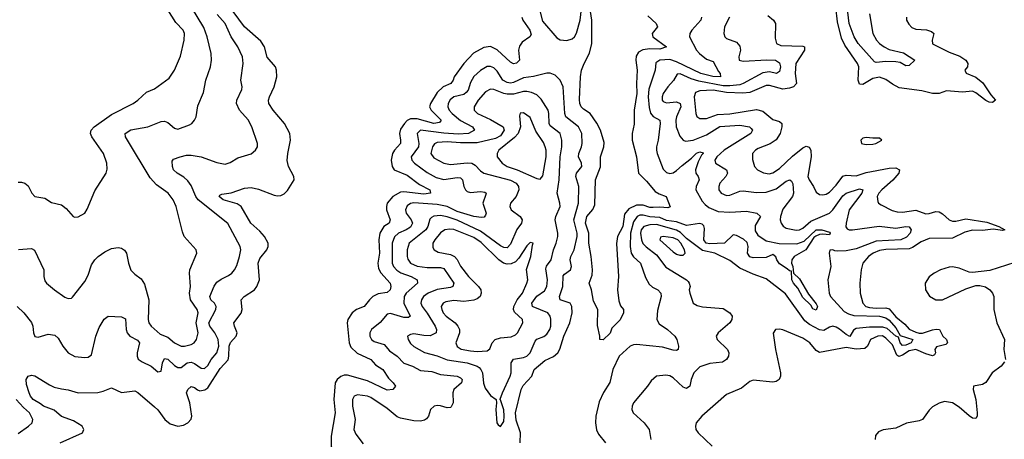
# Model space of a CAD drawing. Header units: inches. Extents: x 1552611 to 1694776, y 811966 to 917215.
# Tile 477 of 549: x 1658038 to 1663962, y 902330 to 904854. Entities that reach past the tile are written whole.
import ezdxf

# ---------------------------------------------------------------- set-up
doc = ezdxf.new("R2010")
doc.units = ezdxf.units.IN
doc.header["$MEASUREMENT"] = 0
doc.layers.add('B6950', color=7, linetype='Continuous')
doc.layers.add('B6960', color=7, linetype='Continuous')

msp = doc.modelspace()

# ---------------------------------------------------------------- linework, layer by layer
at = {"layer": 'B6950', "color": 5}
for points, elevation in [([(1658031.3, 903471.3), (1658110, 903478.5), (1658128.2, 903468.2), (1658183.1, 903350), (1658183.1, 903310), (1658190, 903282.8), (1658199.1, 903270), (1658247.7, 903230), (1658310, 903184.4), (1658330, 903178), (1658350, 903179.1), (1658355.6, 903184.4), (1658430, 903279.3), (1658450, 903317.3), (1658470, 903379.1), (1658489.6, 903410), (1658509.8, 903430.2), (1658550, 903457.6), (1658590, 903477.1), (1658630, 903483.8), (1658650, 903480.5), (1658668.5, 903468.5), (1658680.5, 903450), (1658692.2, 903390), (1658707.8, 903347.8), (1658730, 903323.8), (1658770, 903296.3), (1658790, 903264), (1658816, 903170), (1658810.7, 903050), (1658815.1, 903030), (1658829.4, 903010), (1658882.7, 902962.7), (1658930, 902944.6), (1658970, 902911), (1659010, 902891), (1659030, 902890.2), (1659070, 902899.7), (1659088.7, 902911.3), (1659102.9, 902930), (1659112, 902970), (1659100.9, 903030), (1659112.2, 903090), (1659106.3, 903110), (1659066.2, 903170), (1659059.7, 903210), (1659065.9, 903250), (1659059.5, 903330), (1659062.2, 903350), (1659104.7, 903450), (1659099.6, 903470), (1659028.6, 903550), (1659017.4, 903577.4), (1658980.3, 903730), (1658962.2, 903770), (1658930.9, 903810), (1658860.6, 903860.6), (1658822.5, 903902.5), (1658686.3, 904130), (1658675.6, 904150), (1658672.8, 904170), (1658707.8, 904192.2), (1658810, 904208.7), (1658890, 904240.7), (1658910, 904243.6), (1658930, 904235.8), (1658970, 904202.3), (1658990, 904194.6), (1659059.1, 904220.9), (1659073.6, 904230), (1659089.6, 904250), (1659099.7, 904270), (1659110, 904336), (1659144.4, 904415.6), (1659158, 904490), (1659185.3, 904570), (1659192.8, 904610), (1659189.8, 904650), (1659166.8, 904750), (1659146.3, 904806.3), (1659072.6, 904930)], 760), ([(1658022.3, 903130), (1658062.8, 903090), (1658110, 903032.2), (1658117.2, 903010), (1658120.8, 902970), (1658129.2, 902949.2), (1658150, 902944.9), (1658210, 902963.2), (1658250, 902956.5), (1658270, 902938.4), (1658297.8, 902890), (1658330, 902850.3), (1658370, 902829), (1658430, 902822.6), (1658450, 902825.3), (1658470, 902839.3), (1658497, 902950), (1658516.3, 903003.7), (1658546.3, 903053.7), (1658570, 903070.2), (1658650, 903066.3), (1658675.1, 903055.1), (1658678.6, 902990), (1658685.2, 902970), (1658701.8, 902950), (1658746.4, 902926.4), (1658759.7, 902910), (1658746, 902850), (1658745.6, 902830), (1658751.9, 902811.9), (1658775.6, 902795.6), (1658830.1, 902770.1), (1658870, 902736.9), (1658890, 902740.5), (1658896.6, 902790), (1658910, 902816), (1658930, 902812.1), (1658970, 902773.7), (1658990, 902761.4), (1659010, 902762), (1659045.4, 902790), (1659070, 902793.8), (1659090, 902787.2), (1659130, 902757.7), (1659150, 902755.2), (1659170, 902774.9), (1659190.3, 902809.7), (1659225, 902850), (1659236.7, 902890), (1659232, 902930), (1659211.3, 902970), (1659181.5, 903010), (1659176, 903030), (1659219.1, 903110), (1659221.1, 903130), (1659209.9, 903149.9), (1659188.9, 903170), (1659181.6, 903190), (1659208.6, 903251.4), (1659224.9, 903275.1), (1659250, 903293.5), (1659294.8, 903314.8), (1659315.1, 903330), (1659330.9, 903350), (1659344, 903376), (1659361, 903430), (1659368.2, 903470), (1659365, 903490), (1659290, 903628.2), (1659112.9, 903770), (1659098.7, 903790), (1659070, 903857.2), (1659050, 903884.1), (1659026.6, 903906.6), (1658984.7, 903930), (1658963.5, 903950), (1658957.2, 903970), (1658956.4, 904003.6), (1658964.4, 904015.6), (1659004.5, 904030), (1659041.6, 904038.4), (1659070, 904038.9), (1659130, 904028.3), (1659225.3, 903994.7), (1659274.2, 903985.8), (1659304.4, 903995.6), (1659350, 904023.8), (1659430, 904046.7), (1659457.6, 904070), (1659468, 904090), (1659468.3, 904110), (1659435.1, 904210), (1659411.9, 904251.9), (1659361.1, 904310), (1659343.5, 904350), (1659344.7, 904370), (1659374.3, 904434.3), (1659375.8, 904450), (1659368.9, 904490), (1659382.9, 904590), (1659378.8, 904630), (1659350, 904691.3), (1659311.4, 904751.4), (1659275.3, 904830), (1659225.8, 904885.8)], 740), ([(1658030, 903876.5), (1658050, 903876.9), (1658070.2, 903870.2), (1658090, 903854.4), (1658111.3, 903811.3), (1658130, 903790.4), (1658190, 903780.3), (1658230, 903754), (1658290, 903740.5), (1658318, 903718), (1658361, 903670), (1658370, 903666), (1658390, 903668.4), (1658429.7, 903690.3), (1658444.9, 903715.1), (1658490, 903824), (1658558, 903930), (1658565.4, 903954.6), (1658562.2, 903990), (1658541.7, 904050), (1658473.3, 904150), (1658465, 904170), (1658467.7, 904190), (1658487.1, 904210), (1658590, 904283), (1658720.5, 904350), (1658749.7, 904370), (1658801.4, 904418.6), (1658850, 904438.3), (1658937.6, 904502.4), (1658969.8, 904550), (1659005.6, 904634.4), (1659027.8, 904730), (1659029.9, 904770), (1659022.4, 904790), (1658977.2, 904837.2), (1658930, 904912.4)], 780), ([(1658282.7, 902310), (1658417, 902370), (1658425.1, 902390), (1658415.1, 902410), (1658361.7, 902441.7), (1658290, 902468.3), (1658245.1, 902505.1), (1658181.1, 902530), (1658164.4, 902544.4), (1658118.7, 902570), (1658102.7, 902590), (1658095.3, 902610), (1658079, 902659), (1658077.2, 902690), (1658090, 902711), (1658110, 902716.3), (1658130, 902712.7), (1658217.2, 902657.2), (1658244.8, 902644.8), (1658290, 902632.9), (1658330, 902628.5), (1658390.2, 902610.2), (1658507.6, 902612.4), (1658540.1, 902619.9), (1658590, 902640.7), (1658650, 902611.6), (1658730, 902621.3), (1658750, 902612.2), (1658850, 902526.3), (1658870, 902507.2), (1658911.3, 902450), (1658943.2, 902423.2), (1658990, 902410.2), (1659023.7, 902416.3), (1659050, 902429), (1659069.1, 902450.9), (1659074.1, 902470), (1659062.6, 902550), (1659042.2, 902610), (1659049.8, 902630), (1659070, 902647.4), (1659090, 902641.3), (1659107.3, 902627.3), (1659122.3, 902622.3), (1659153.1, 902626.9), (1659170, 902639.8), (1659244.8, 902755.2), (1659292, 902808), (1659297.4, 902830), (1659298.3, 902890), (1659307.5, 902912.4), (1659341.2, 902950), (1659346.8, 902970), (1659330.5, 903010), (1659327.4, 903030), (1659370, 903089.4), (1659377.4, 903110), (1659369.8, 903170), (1659388.5, 903190), (1659450, 903229.6), (1659465.2, 903250), (1659480.8, 903290), (1659472.8, 903390), (1659483.3, 903416.8), (1659525, 903470), (1659533.6, 903490), (1659532.8, 903510), (1659512, 903550), (1659482.9, 903582.9), (1659428.7, 903630), (1659370.8, 903730.8), (1659347, 903747), (1659263.1, 903770), (1659238.9, 903790), (1659242.4, 903797.6), (1659255.1, 903804.9), (1659310, 903812.9), (1659390, 903839.8), (1659430, 903845.2), (1659475.4, 903835.4), (1659570, 903799), (1659590, 903794.6), (1659610, 903797), (1659630, 903806.7), (1659650, 903826.7), (1659689.1, 903890), (1659688.1, 903910), (1659654.7, 903970), (1659647.1, 904007.1), (1659651, 904050), (1659667.8, 904130), (1659663.1, 904170), (1659630.8, 904230), (1659563.7, 904310), (1659537.2, 904350), (1659536.1, 904370), (1659541.2, 904390), (1659569, 904450), (1659585.3, 904510), (1659584.2, 904550), (1659577.5, 904570), (1659527.7, 904627.7), (1659511.2, 904690), (1659490, 904724.5), (1659390, 904811.7), (1659322.5, 904902.5)], 720), ([(1660000, 902716.2), (1659990, 902715.7), (1659970, 902707.2), (1659949, 902690), (1659937.1, 902670), (1659927.9, 902570), (1659935.5, 902490), (1659912.4, 902350), (1659911.7, 902290), (1659925.5, 902245.5), (1659970, 902201.3), (1660000, 902151.7)], 720), ([(1658030, 902366.1), (1658091.7, 902410), (1658113.1, 902430), (1658117.2, 902450), (1658096.4, 902490), (1658060.7, 902520.7), (1658017.4, 902570)], 740)]:
    msp.add_lwpolyline(points, dxfattribs=dict(at, elevation=elevation))
at = {"layer": 'B6960', "color": 5}
for points, elevation in [([(1661154.9, 904954.9), (1661184, 904844), (1661270, 904744.8), (1661290, 904732.5), (1661330, 904729.1), (1661361.2, 904738.8), (1661375.1, 904750), (1661387.2, 904772.8), (1661409.9, 904850.1), (1661423.4, 904970)], 740), ([(1661816.6, 904876.6), (1661866.5, 904830), (1661875.3, 904810), (1661843.9, 904770), (1661847.3, 904750), (1661928.5, 904690), (1661890, 904676.3), (1661830, 904678.9), (1661786.6, 904673.4), (1661761.3, 904658.7), (1661746.4, 904633.6), (1661744.7, 904610), (1661753.7, 904550), (1661748.5, 904470), (1661750.4, 904410), (1661735.2, 904310), (1661735.4, 904224.6), (1661722, 904170), (1661722.7, 904130), (1661748.8, 904030), (1661762, 903930), (1661810, 903883.6), (1661860.4, 903820.4), (1661885.6, 903805.6), (1661928, 903790), (1661950.7, 903729.3), (1661938.3, 903721.7), (1661890, 903726.1), (1661850, 903723.4), (1661830, 903724.6), (1661790, 903737.6), (1661750, 903738.8), (1661702.8, 903717.2), (1661676.2, 903683.7), (1661666.8, 903610), (1661635, 903550), (1661628.7, 903508.7), (1661640.3, 903310), (1661634.9, 903230), (1661643, 903163), (1661653.2, 903133.2), (1661670.7, 903110), (1661670.8, 903090), (1661650, 903048.7), (1661601.4, 902998.6), (1661590, 902968), (1661548.4, 902928.4), (1661528, 902930), (1661528, 902950), (1661514.6, 903014.6), (1661516.2, 903110), (1661490, 903160.9), (1661478.4, 903230), (1661465.1, 903270), (1661481.7, 903318.3), (1661484.2, 903350), (1661476.8, 903430), (1661462.5, 903510), (1661461.7, 903570), (1661442.8, 903630), (1661449.5, 903670), (1661487.2, 903712.8), (1661498.8, 903741.2), (1661502, 903890), (1661531.6, 903968.4), (1661533.4, 904030), (1661552.5, 904090), (1661555.3, 904115.3), (1661532.9, 904190), (1661511, 904231), (1661470, 904289), (1661430, 904315.4), (1661415.9, 904330), (1661407.6, 904350), (1661405.3, 904374.7), (1661411.3, 904510), (1661418.5, 904550), (1661433.6, 904590), (1661466.6, 904653.4), (1661480.1, 904710), (1661480.1, 904850), (1661468.9, 904930)], 720), ([(1663372.8, 904870), (1663374.3, 904850), (1663387, 904827), (1663406.4, 904806.4), (1663430, 904796.9), (1663492.9, 904792.8), (1663523, 904783), (1663538.4, 904770), (1663527, 904730), (1663529.3, 904709.3), (1663630, 904658.5), (1663695.1, 904635.1), (1663730, 904610.2), (1663741.8, 904590), (1663739.6, 904570), (1663724.9, 904550), (1663732.9, 904532.9), (1663790, 904507.6), (1663833.5, 904473.5), (1663881.5, 904401.5), (1663908.7, 904370), (1663890, 904355.1), (1663870, 904358.4), (1663850, 904368.7), (1663790, 904414.8), (1663770, 904423.2), (1663710, 904418.7), (1663614.6, 904425.4), (1663570, 904409.7), (1663530, 904410.8), (1663466.2, 904426.2), (1663330, 904444.9), (1663290, 904465.2), (1663250, 904494.3), (1663210, 904508.3), (1663170, 904500.3), (1663110, 904464.6), (1663090, 904466), (1663083.4, 904490), (1663086.4, 904570), (1663077.6, 904590), (1663001.6, 904701.6), (1662982.4, 904742.4), (1662959.2, 904840.8), (1662947.9, 904930)], 780), ([(1663151.7, 904890), (1663170.2, 904770), (1663192.7, 904730), (1663211.2, 904710), (1663239.2, 904690), (1663270, 904673.9), (1663354.9, 904654.9), (1663423.7, 904610), (1663390, 904579.3), (1663370, 904577.1), (1663336.1, 904596.1), (1663310, 904601.3), (1663250, 904603.1), (1663190, 904596.5), (1663180.8, 904600.7), (1663083.2, 904710), (1663057.7, 904750), (1663028.7, 904830), (1663014.2, 904950)], 760), ([(1661059, 904870), (1661064.2, 904850), (1661108, 904790), (1661115.4, 904764.6), (1661107.9, 904750), (1661061.7, 904718.3), (1661044.4, 904695.6), (1661039.8, 904670), (1661045, 904610), (1661026.9, 904593.1), (1661010, 904589.1), (1660990, 904598.2), (1660910, 904672), (1660870, 904692.5), (1660830, 904686.2), (1660767.6, 904652.4), (1660710, 904589.8), (1660652.5, 904510), (1660646.2, 904490), (1660632.5, 904470), (1660586.7, 904450), (1660550, 904415.8), (1660510.1, 904350), (1660504.4, 904330), (1660513, 904310), (1660573.4, 904250), (1660564.5, 904235.5), (1660529.5, 904230.5), (1660430, 904258.3), (1660390, 904257.9), (1660370, 904247.9), (1660352.9, 904230), (1660330, 904194.8), (1660323.7, 904170), (1660330.1, 904130), (1660328.3, 904110), (1660293.6, 904070), (1660282, 904050), (1660273.3, 904010), (1660278.7, 903970), (1660291.3, 903950), (1660370, 903917.9), (1660442.8, 903862.8), (1660504.9, 903830), (1660510.6, 903810), (1660470, 903804.2), (1660350, 903819.3), (1660330, 903816.8), (1660283.5, 903790), (1660250, 903750.8), (1660244.6, 903730), (1660245.6, 903710), (1660268, 903650), (1660260.2, 903630), (1660228.5, 903610), (1660205.4, 903570), (1660199, 903530), (1660202.2, 903450), (1660193.1, 903390), (1660197.8, 903357.8), (1660210.7, 903330.7), (1660266.3, 903270), (1660271.6, 903250), (1660266.3, 903230), (1660250, 903213.7), (1660194.2, 903205.8), (1660163.2, 903190), (1660142.2, 903170), (1660111.5, 903128.5), (1660065.4, 903110), (1660039.4, 903090), (1660011.8, 903050), (1660007.5, 903030), (1660020.3, 902910), (1660030, 902885.4), (1660068.2, 902848.2), (1660150, 902810.1), (1660178.6, 902778.6), (1660222.2, 902750), (1660257.1, 902697.2), (1660286, 902670), (1660298.7, 902650), (1660282.8, 902630), (1660250, 902626.5), (1660130, 902681.8), (1660010, 902716.6), (1660000, 902716.2)], 720), ([(1662139.8, 904870), (1662135.4, 904850), (1662082, 904790), (1662070.2, 904770), (1662068.4, 904750), (1662110.1, 904670), (1662127.4, 904650), (1662170, 904615.9), (1662210, 904601.8), (1662241.5, 904541.5), (1662252, 904530), (1662254.9, 904510), (1662208.8, 904511.2), (1662136.1, 904530), (1661990, 904600.1), (1661950, 904613.8), (1661889.8, 904610.2), (1661865.7, 904594.3), (1661862.3, 904550), (1661824, 904436), (1661819.7, 904390), (1661824.8, 904324.8), (1661832.6, 904292.6), (1661850, 904272.6), (1661889.5, 904249.5), (1661891.4, 904230), (1661880.1, 904130), (1661870.2, 904090), (1661868.6, 904070), (1661873.4, 904050), (1661910, 903955.6), (1661930, 903935), (1661950, 903928.8), (1661970, 903933.1), (1661990, 903946), (1662022.8, 903977.2), (1662079.9, 904020.1), (1662110, 904050.6), (1662130, 904058.3), (1662150, 904053), (1662150.8, 904050), (1662140.7, 904039.3), (1662120.1, 903999.9), (1662104.3, 903950), (1662106, 903930), (1662119.8, 903910), (1662125.9, 903890), (1662107.2, 903850), (1662106, 903830), (1662143.3, 903763.3), (1662161.7, 903741.7), (1662184.6, 903724.6), (1662239.5, 903699.5), (1662310, 903696.3), (1662410, 903703.3), (1662472, 903690), (1662495.3, 903670), (1662463.6, 903616.4), (1662463.3, 903583.4), (1662478.9, 903558.9), (1662530, 903524.8), (1662607.5, 903507.5), (1662713.2, 903506.8), (1662757.5, 903522.5), (1662830, 903590.1), (1662864, 903590), (1662910, 903576.5), (1662914.2, 903570), (1662910, 903559.6), (1662870, 903564.7), (1662850, 903562.4), (1662828.3, 903551.7), (1662816.5, 903543.5), (1662767.3, 903470), (1662696.9, 903430), (1662682.7, 903410), (1662681.8, 903390), (1662690.2, 903370), (1662693.4, 903330), (1662730, 903295.2), (1662784, 903204), (1662830, 903145.7), (1662837.6, 903130), (1662830, 903107.3), (1662810, 903114.7), (1662797.2, 903137.2), (1662750, 903183.4), (1662719.7, 903239.7), (1662693.1, 903270), (1662683.7, 903290), (1662682, 903342), (1662670, 903342.9), (1662656.4, 903356.4), (1662610, 903384.7), (1662592.9, 903410), (1662587.2, 903427.2), (1662570, 903442), (1662530, 903424.3), (1662450, 903420.8), (1662430, 903426.8), (1662416.3, 903450), (1662421.4, 903490), (1662414.2, 903514.2), (1662393.3, 903533.3), (1662350, 903556.9), (1662330, 903559.6), (1662278.7, 903510), (1662190, 903504.9), (1662169, 903510), (1662154.4, 903530), (1662158.5, 903598.5), (1662155, 903615), (1662144.5, 903624.5), (1662127.6, 903627.6), (1662050, 903617.1), (1661990, 903637.6), (1661930, 903646.6), (1661890, 903665.1), (1661830, 903669.1), (1661790, 903678.5), (1661770, 903678.6), (1661753.4, 903670), (1661730, 903639.1), (1661713.4, 903570), (1661710.1, 903490), (1661717.1, 903450), (1661730, 903427), (1661773, 903390), (1661803, 903303), (1661824.3, 903264.3), (1661846.2, 903246.2), (1661878, 903230), (1661895.8, 903210), (1661897.5, 903190), (1661874.7, 903105.3), (1661872.1, 903050), (1661885.2, 903025.2), (1661935.9, 902990), (1661980.2, 902950), (1661991.1, 902930), (1662000.8, 902890), (1662000.5, 902870), (1661990, 902865.1), (1661970, 902865.7), (1661904.8, 902884.8), (1661750, 902900.5), (1661730, 902899), (1661710, 902890.7), (1661644, 902830), (1661606.9, 902750), (1661588.4, 902671.6), (1661550, 902612.2), (1661524.3, 902555.7), (1661503.5, 902470), (1661501.4, 902430), (1661507.9, 902387.9), (1661520.6, 902360.6), (1661562.8, 902310)], 740), ([(1662307.9, 904870), (1662278.8, 904810), (1662274.3, 904770), (1662281.1, 904750), (1662290, 904741.1), (1662350, 904719.2), (1662370, 904695.3), (1662374, 904670), (1662365.2, 904630), (1662367.2, 904610), (1662390, 904605.1), (1662532.8, 904612.8), (1662586, 904610), (1662610, 904595.3), (1662616.1, 904570), (1662610, 904543), (1662590.5, 904530), (1662550, 904539.7), (1662510, 904534.9), (1662390, 904469.4), (1662370, 904461.9), (1662310, 904455.6), (1662270, 904455.2), (1662123.8, 904483.8), (1662077.9, 904498), (1662011.5, 904528.5), (1661994.5, 904525.5), (1661972.5, 904487.5), (1661936.8, 904450), (1661910, 904410.8), (1661902.9, 904390), (1661904.1, 904370), (1661910, 904361.5), (1661930, 904354.8), (1661990, 904360.8), (1662011.7, 904350), (1662015.4, 904330), (1661989.6, 904270), (1661985.6, 904250), (1661988.4, 904210), (1662010, 904153.1), (1662030, 904130.2), (1662044, 904124), (1662089.5, 904129.5), (1662170, 904161.1), (1662250, 904211), (1662370, 904219.7), (1662428.2, 904210), (1662439.6, 904199.6), (1662447.6, 904190), (1662436, 904170), (1662275.8, 904070), (1662231.5, 904030), (1662220.5, 904010), (1662224, 903990), (1662290.9, 903950.9), (1662296.3, 903930), (1662285.6, 903910), (1662251.2, 903870), (1662243.8, 903850), (1662245.2, 903830), (1662258.5, 903810), (1662290, 903797.5), (1662310, 903798.8), (1662370, 903823), (1662390, 903824.8), (1662470, 903815.1), (1662530, 903817), (1662590, 903837.6), (1662650, 903883.7), (1662670.9, 903890.9), (1662682.3, 903882.3), (1662690, 903867.7), (1662693.9, 903810), (1662687.7, 903790), (1662630, 903714.7), (1662614.4, 903670), (1662613.8, 903650), (1662619.4, 903630), (1662631.7, 903611.7), (1662650, 903599.8), (1662710, 903587.3), (1662730, 903590.6), (1662750, 903600.8), (1662798.8, 903641.2), (1662910, 903690.1), (1662930, 903710.6), (1662990, 903794.6), (1663010, 903811.1), (1663090, 903836), (1663110.7, 903830.7), (1663104.5, 903810), (1663028.2, 903710), (1663009.6, 903629.6), (1663009.1, 903609.1), (1663017, 903597), (1663029.2, 903589.2), (1663048, 903590), (1663208.8, 903611.2), (1663310, 903600.8), (1663370, 903611), (1663390, 903607.8), (1663400.8, 903590), (1663395, 903570), (1663373.8, 903546.2), (1663340.2, 903530), (1663190, 903522.5), (1663070, 903476.8), (1663010, 903463.5), (1662961.2, 903461.2), (1662942.9, 903462.9), (1662930, 903469.7), (1662912.8, 903467.2), (1662908.9, 903450), (1662918.3, 903370), (1662900.3, 903290), (1662908.6, 903210), (1662915.9, 903190), (1662998.4, 903098.4), (1663024.2, 903084.2), (1663055.8, 903075.8), (1663210.8, 903070), (1663250, 903061.3), (1663270, 903046.1), (1663310, 903001.6), (1663334.3, 902954.3), (1663410.8, 902930), (1663401.8, 902910), (1663370, 902896.7), (1663350, 902895.4), (1663336, 902910), (1663324.2, 902944.2), (1663310, 902949.9), (1663257.7, 902997.7), (1663230, 903005.6), (1663150, 903004.4), (1663070, 902995.8), (1663054.1, 902985.9), (1663031.7, 902948.3), (1663010, 902959.9), (1662970, 902993.5), (1662950, 903005.7), (1662930, 903011), (1662910, 903005.5), (1662875.8, 902984.2), (1662850, 902988.7), (1662790, 903020.6), (1662762.3, 903042.3), (1662645, 903205), (1662530, 903294.5), (1662450, 903323.5), (1662370, 903359.8), (1662310, 903404.8), (1662219.3, 903450), (1662146, 903466), (1662050, 903538.5), (1662014.1, 903574.1), (1661990, 903589), (1661870, 903622), (1661830, 903620.8), (1661793.4, 903610), (1661777.6, 903590), (1661773.3, 903570), (1661778.6, 903530), (1661787.6, 903507.6), (1661807.1, 903487.1), (1661870, 903440.5), (1661924.8, 903364.8), (1662050.2, 903290), (1662059.7, 903279.7), (1662066.7, 903270), (1662071, 903250), (1662066.7, 903230), (1662070.2, 903210.2), (1662090.4, 903150), (1662114.4, 903134.4), (1662146.8, 903126.8), (1662270, 903116.5), (1662310.4, 903090), (1662325.3, 903070), (1662323.1, 903050), (1662310.3, 903030), (1662240.3, 902970), (1662228.9, 902950), (1662234.9, 902930), (1662296.4, 902870), (1662304.4, 902850), (1662302.4, 902830), (1662290.4, 902810), (1662265.4, 902794.6), (1662190, 902786.5), (1662130, 902766.8), (1662094.4, 902730), (1662077.8, 902690), (1662070.4, 902650), (1662050, 902635.6), (1662030, 902644), (1661970, 902700.9), (1661950, 902712.2), (1661924.6, 902715.4), (1661869.1, 902710.9), (1661837.5, 902682.5), (1661815.8, 902650), (1661731.8, 902550), (1661722, 902530), (1661720.3, 902510), (1661728.4, 902490), (1661794.4, 902430), (1661826, 902390), (1661835.3, 902330)], 760), ([(1662539.4, 904879.4), (1662572.2, 904850), (1662586, 904830), (1662582.3, 904742.3), (1662591.7, 904710), (1662618.3, 904698.3), (1662750, 904695.1), (1662760.3, 904690), (1662759.8, 904670), (1662708.1, 904590), (1662702.7, 904530), (1662711.3, 904470), (1662694.2, 904450), (1662670, 904441.6), (1662630, 904436.7), (1662550, 904458.4), (1662530, 904458.1), (1662430, 904416.9), (1662388.3, 904411.7), (1662290, 904415.8), (1662209.6, 904430.4), (1662130, 904426.9), (1662104.8, 904415.2), (1662096.6, 904390), (1662105.2, 904290), (1662112.1, 904272), (1662130, 904260.2), (1662170, 904260.5), (1662235.6, 904284.4), (1662310, 904288), (1662470, 904314.2), (1662510, 904304.7), (1662570, 904253.5), (1662610, 904242), (1662622.8, 904230), (1662623.8, 904210), (1662612.6, 904170), (1662590, 904130.6), (1662553.1, 904106.9), (1662480.4, 904079.6), (1662464.4, 904070), (1662447.8, 904050), (1662446.3, 904013.7), (1662459.2, 903970), (1662477.4, 903950), (1662513.2, 903933.2), (1662547.3, 903927.3), (1662570, 903932.1), (1662610, 903959.4), (1662687.4, 904032.6), (1662750, 904082.9), (1662770, 904092.5), (1662787.5, 904087.5), (1662796.9, 904070), (1662799.9, 904030), (1662780.7, 903910), (1662787.5, 903890), (1662814.6, 903850), (1662830, 903815.8), (1662850, 903802.6), (1662870, 903800.3), (1662890, 903804.4), (1662910, 903816.5), (1662950, 903858.3), (1662990, 903912.4), (1663010, 903918.4), (1663070, 903914.9), (1663130, 903935.5), (1663270, 903961.8), (1663310, 903962.2), (1663331.4, 903950), (1663326.7, 903930), (1663292, 903888), (1663225.1, 903830), (1663206.8, 903810), (1663197.7, 903790), (1663200.4, 903760.4), (1663205.7, 903750), (1663220.5, 903740.5), (1663287.2, 903707.2), (1663317.6, 903697.6), (1663350, 903697.2), (1663430, 903708.4), (1663490, 903685.9), (1663510, 903687.5), (1663550, 903700.9), (1663570, 903697.9), (1663590, 903686.3), (1663630, 903650.1), (1663650, 903642.8), (1663670, 903642.9), (1663730, 903655.8), (1663856.4, 903636.4), (1663928.2, 903610), (1663964.9, 903590), (1663950, 903585.5), (1663894.1, 903594.1), (1663830, 903586.9), (1663770, 903588.8), (1663723.6, 903576.4), (1663650, 903540.9), (1663510, 903538.6), (1663461.7, 903518.2), (1663410, 903483.4), (1663390, 903476.7), (1663250, 903472.5), (1663210, 903466.4), (1663172.7, 903450), (1663145.3, 903430), (1663111.4, 903390), (1663100.2, 903350), (1663091.9, 903270), (1663094.7, 903210), (1663111.1, 903150), (1663129.1, 903130), (1663150, 903123.8), (1663190, 903118.5), (1663250, 903121.6), (1663270, 903114.7), (1663310, 903065.9), (1663362.5, 903022.5), (1663390, 902992.4), (1663430, 902975), (1663450, 902968.3), (1663470, 902968), (1663530, 902987.7), (1663552.2, 902992.2), (1663571.9, 902990), (1663591, 902951), (1663613.1, 902930), (1663619.7, 902910), (1663610, 902900.3), (1663553.5, 902886.5), (1663544.2, 902870), (1663547.3, 902850), (1663542, 902838), (1663530, 902832.1), (1663490, 902843.7), (1663430, 902870.4), (1663390, 902862.2), (1663350, 902836.4), (1663327.7, 902827.7), (1663316, 902836), (1663290, 902899.3), (1663250, 902939), (1663228.1, 902951.9), (1663200.5, 902950), (1663156.5, 902930), (1663138.8, 902890), (1663122.6, 902877.4), (1663070, 902873.1), (1663010, 902881.6), (1662850, 902851.9), (1662830, 902864.4), (1662791.6, 902910), (1662750, 902937.7), (1662630, 902989.6), (1662610, 902993.6), (1662584.7, 902990), (1662570.8, 902969.2), (1662584.9, 902870), (1662616.1, 902730), (1662616, 902710), (1662608.2, 902690), (1662590, 902678.3), (1662570, 902674.2), (1662450, 902686.9), (1662430, 902677.4), (1662381.6, 902638.4), (1662290, 902600.5), (1662141.3, 902470), (1662108.9, 902430), (1662103.6, 902410), (1662106, 902390), (1662120.3, 902370), (1662204.6, 902290)], 780), ([(1661048.7, 902308.7), (1661050.5, 902370), (1661025.5, 902445.5), (1661020.1, 902490), (1661055.6, 902630), (1661067, 902653), (1661120.1, 902710), (1661133.8, 902750), (1661196.6, 902803.4), (1661250, 902828.2), (1661274.8, 902850), (1661288.1, 902871.9), (1661311.3, 902950), (1661347.3, 903030), (1661362.1, 903090), (1661360.8, 903130), (1661350, 903149.8), (1661289.5, 903169.4), (1661285.7, 903190), (1661306.6, 903250), (1661307.5, 903312.5), (1661316, 903324), (1661352.5, 903350), (1661357, 903370), (1661350.5, 903410), (1661353.3, 903430), (1661373.7, 903470), (1661391.9, 903550), (1661391.5, 903570), (1661372.5, 903650), (1661400.7, 903750), (1661401.9, 903850), (1661383.2, 903910), (1661387.9, 903930), (1661419.4, 903970), (1661417.5, 903990), (1661400.2, 904030), (1661402, 904050), (1661418.8, 904090), (1661422.1, 904110), (1661420.8, 904170), (1661399.9, 904210), (1661323.9, 904270), (1661318.2, 904290), (1661307.5, 904450), (1661290, 904489.8), (1661259.6, 904519.5), (1661230, 904531.8), (1661210, 904531.6), (1661128.8, 904511.2), (1661070, 904504.6), (1661010, 904476.5), (1660990, 904472.2), (1660970, 904475.4), (1660943.9, 904490), (1660910, 904543.5), (1660890, 904563.7), (1660870, 904572.7), (1660850, 904571.4), (1660810, 904549.1), (1660770, 904511.6), (1660750, 904475.4), (1660735.8, 904430), (1660725, 904415), (1660710, 904404.5), (1660649.8, 904390.2), (1660628.5, 904371.5), (1660615.5, 904350), (1660613.3, 904330), (1660622.9, 904310), (1660640.3, 904290), (1660690, 904248), (1660762.8, 904210), (1660774, 904190), (1660737.6, 904170), (1660675.3, 904164.7), (1660590, 904170.7), (1660448.9, 904190), (1660430.1, 904170), (1660440.1, 904110), (1660436.6, 904090), (1660394.4, 904030), (1660398, 904010), (1660414.3, 903990), (1660490, 903934.1), (1660544.2, 903904.2), (1660590, 903891.8), (1660670, 903904.7), (1660690, 903902.2), (1660702.7, 903890), (1660710.8, 903850), (1660719.4, 903830), (1660730, 903819.8), (1660750, 903813.8), (1660810, 903820.4), (1660836.9, 903816.9), (1660844.6, 903810), (1660843.4, 903803.4), (1660824.4, 903750), (1660844.5, 903690), (1660841.4, 903678.6), (1660833.1, 903666.9), (1660816.5, 903663.5), (1660770.6, 903669.4), (1660670, 903700.8), (1660610, 903731.2), (1660550, 903743.2), (1660410, 903752.4), (1660390, 903748.2), (1660370, 903734.7), (1660358.4, 903710), (1660362.5, 903690), (1660394.4, 903650), (1660402.2, 903630), (1660390, 903606.9), (1660364.3, 903590), (1660318, 903570), (1660292.3, 903547.7), (1660279.6, 903510), (1660278.2, 903410), (1660279.4, 903390), (1660287, 903370), (1660306.9, 903346.9), (1660331.7, 903331.7), (1660393.8, 903310), (1660430.2, 903290), (1660431.8, 903270), (1660363.8, 903210), (1660350.5, 903189.5), (1660349.7, 903149.7), (1660387.6, 903070), (1660377.3, 903062.7), (1660350, 903062.7), (1660270, 903086.6), (1660250, 903083.1), (1660206.7, 903033.3), (1660154.4, 902990), (1660145, 902970), (1660144.2, 902950), (1660154, 902930), (1660170, 902919.3), (1660230, 902899.5), (1660263, 902863), (1660310, 902830.7), (1660348.8, 902788.8), (1660400.8, 902770), (1660450, 902743.3), (1660517.3, 902737.3), (1660570, 902719.1), (1660670.7, 902710.7), (1660690, 902700.7), (1660699.7, 902690), (1660695.6, 902670), (1660650.1, 902629.9), (1660644.2, 902610), (1660645.2, 902550), (1660634.7, 902525.3), (1660630, 902521), (1660610, 902519.8), (1660570, 902531.6), (1660550, 902533.5), (1660531.3, 902528.7), (1660510.4, 902510), (1660497.4, 902470), (1660486, 902454), (1660474.1, 902445.9), (1660450, 902439.8), (1660410, 902442.2), (1660330, 902457.7), (1660310, 902465.7), (1660250, 902515.4), (1660150, 902581.5), (1660130, 902589.9), (1660070, 902598.2), (1660050.2, 902589.8), (1660040.2, 902570), (1660040.9, 902530), (1660056.8, 902450), (1660049, 902389), (1660060.4, 902360.4), (1660103.7, 902303.7)], 740), ([(1664025.9, 903394.1), (1663873.9, 903346.1), (1663770, 903333.1), (1663750, 903335.3), (1663690, 903359.7), (1663650, 903366.7), (1663630, 903365.4), (1663578.7, 903350), (1663539.5, 903330), (1663510, 903307.2), (1663486, 903270), (1663488.6, 903230), (1663511.9, 903191.9), (1663550, 903169.4), (1663590, 903169.5), (1663730, 903236), (1663790, 903255.2), (1663815.4, 903255.4), (1663847.7, 903247.7), (1663874.9, 903230), (1663890.3, 903210), (1663897.8, 903190), (1663898.7, 903110), (1663916.5, 903030), (1663963.8, 902930), (1663959.6, 902870), (1663968.4, 902810)], 820), ([(1663963.8, 902796.2), (1663942.8, 902770), (1663888.2, 902730), (1663850, 902671), (1663830, 902659.8), (1663776, 902650), (1663775.3, 902630), (1663790.1, 902570.1), (1663798.3, 902490), (1663798.8, 902470), (1663790, 902455.8), (1663770, 902458.3), (1663750, 902470.6), (1663690, 902524.3), (1663650, 902549.9), (1663602.3, 902557.7), (1663570, 902547.3), (1663530, 902525.5), (1663510, 902506.2), (1663470, 902448.8), (1663450, 902440.7), (1663372.8, 902427.2), (1663310, 902398.3), (1663232.3, 902387.7), (1663204.4, 902375.6), (1663187.1, 902352.9), (1663184.4, 902330)], 820)]:
    msp.add_lwpolyline(points, dxfattribs=dict(at, elevation=elevation))
for points, elevation in [([(1660870, 904435.4), (1660839.6, 904420.4), (1660797.1, 904370), (1660772.6, 904330), (1660772.2, 904310), (1660793, 904290), (1660870, 904254.3), (1660947.8, 904210), (1660952.7, 904190), (1660930, 904156), (1660901.3, 904138.8), (1660790, 904113), (1660690, 904112.7), (1660610, 904120.2), (1660550, 904115.7), (1660533.4, 904106.6), (1660520.8, 904090), (1660511.8, 904050), (1660530, 904022.8), (1660590, 903991.2), (1660630, 903983.4), (1660730, 903992.2), (1660757.6, 903990), (1660779.2, 903979.2), (1660810, 903944.5), (1660830.1, 903930.1), (1660990, 903888.8), (1661024.6, 903870), (1661040.1, 903850), (1661041.4, 903830), (1661025.3, 903790), (1660991.9, 903750), (1660986, 903730), (1660995.6, 903710), (1661050.1, 903670), (1661060.9, 903650), (1661056.6, 903630), (1661028.5, 903591.5), (1660990, 903503.1), (1660970, 903481.3), (1660950, 903483.2), (1660930, 903493.3), (1660810, 903582.8), (1660670, 903647.4), (1660610, 903668.5), (1660570, 903676.3), (1660530, 903671.9), (1660515.8, 903664.2), (1660506.3, 903653.7), (1660493, 903610), (1660480.9, 903590), (1660381.8, 903510), (1660368.7, 903470), (1660369.2, 903430), (1660373.9, 903413.9), (1660390.2, 903390), (1660430, 903371.7), (1660490, 903363.6), (1660570, 903363.1), (1660590, 903356.6), (1660649.2, 903270), (1660643.6, 903250), (1660630, 903242.4), (1660550, 903231.8), (1660494.7, 903210), (1660468.1, 903190), (1660455.6, 903170), (1660452.5, 903150), (1660458.9, 903130), (1660489.7, 903089.7), (1660537.6, 903010), (1660546.7, 902990), (1660543.2, 902970), (1660507.1, 902952.9), (1660470, 902954.2), (1660410, 902964.4), (1660390, 902961), (1660370.4, 902950), (1660374.6, 902930), (1660390, 902906), (1660410, 902888.2), (1660472.8, 902852.8), (1660550, 902831.6), (1660610, 902807.5), (1660730.9, 902790.9), (1660790, 902770.6), (1660801.7, 902761.7), (1660812.7, 902750), (1660821.9, 902730), (1660827.8, 902667.8), (1660837.6, 902637.6), (1660870, 902594), (1660904.7, 902570), (1660906.8, 902550), (1660902, 902510), (1660908.2, 902430), (1660916.8, 902416.8), (1660930, 902407.7), (1660950, 902438), (1660953.7, 902470), (1660950, 902508), (1660930, 902568), (1660926, 902570), (1660929, 902571), (1660942.4, 902610), (1660989.9, 902710.1), (1660994.2, 902730), (1660995, 902790), (1661010, 902811.5), (1661070, 902822.5), (1661090, 902830.8), (1661108.7, 902851.3), (1661139.7, 902920.3), (1661150, 902931.6), (1661190.9, 902949.1), (1661210, 902963.2), (1661226.9, 902990), (1661232.9, 903010), (1661233.1, 903053.1), (1661229.1, 903070), (1661215, 903090), (1661127.2, 903127.2), (1661122.9, 903130), (1661118.8, 903150), (1661149.4, 903190.6), (1661195.9, 903224.1), (1661209.9, 903250), (1661214.4, 903290), (1661203.5, 903356.5), (1661208, 903372), (1661235.5, 903410), (1661248.7, 903470), (1661265.6, 903510), (1661275.5, 903550), (1661275.9, 903570), (1661260.7, 903650), (1661264.1, 903670), (1661289, 903730), (1661288.6, 903750), (1661271.8, 903810), (1661283.7, 903890), (1661289.5, 904030), (1661299, 904090), (1661299.9, 904130), (1661289.9, 904170), (1661230, 904216.5), (1661223.4, 904230), (1661222.1, 904290), (1661216.9, 904310), (1661175.2, 904375.2), (1661150, 904401), (1661116.5, 904416.5), (1661090, 904422), (1661070, 904421.5), (1661010, 904406.7), (1660970, 904405.9), (1660950, 904409.5), (1660890, 904433.5)], 760), ([(1661070, 904292.9), (1661050, 904291.1), (1661044.2, 904275.8), (1661050.9, 904210), (1661038, 904170), (1661015, 904145), (1660921.6, 904070), (1660910.2, 904050), (1660911.7, 904030), (1660940.2, 903990), (1660970, 903971.1), (1661030.1, 903950.1), (1661150, 903898), (1661170, 903894), (1661184.7, 903915.3), (1661205.6, 904030), (1661205.4, 904070), (1661200.5, 904090), (1661190, 904115.1), (1661142.9, 904182.9), (1661110, 904265.1)], 780), ([(1663130, 904146), (1663110, 904140.7), (1663098, 904130), (1663103, 904110), (1663110, 904106.3), (1663130, 904102.8), (1663170, 904106.2), (1663189, 904110), (1663224, 904130), (1663210, 904141.2), (1663170, 904140.5)], 820), ([(1660625.5, 903594.5), (1660596.9, 903590), (1660570, 903571.6), (1660535.4, 903530), (1660523, 903510), (1660523.2, 903483.2), (1660531.2, 903470), (1660555.6, 903455.6), (1660630, 903441.6), (1660655, 903430), (1660671, 903411), (1660690.7, 903370.7), (1660738.9, 903310), (1660798.3, 903250), (1660811.9, 903230), (1660815.3, 903210), (1660808.6, 903190), (1660790, 903174.9), (1660770, 903166.6), (1660710, 903159.9), (1660650, 903165.9), (1660602.5, 903157.5), (1660586.8, 903150), (1660580, 903140), (1660574.6, 903130), (1660577, 903110), (1660586.8, 903090), (1660603.9, 903070), (1660658, 903030), (1660674.7, 903010), (1660684, 902990), (1660684.7, 902970), (1660662, 902910), (1660670, 902889.4), (1660693.3, 902873.3), (1660750, 902861.6), (1660790, 902857.7), (1660850, 902863), (1660866.1, 902873.9), (1660879.9, 902910), (1660898.9, 902930), (1660930, 902940.3), (1660994.3, 902945.7), (1661021.9, 902958.1), (1661033.2, 902970), (1661065.3, 903030), (1661064, 903050), (1661014.3, 903094.3), (1661008.8, 903110), (1661010.8, 903130), (1661031, 903169), (1661062.7, 903210), (1661089.9, 903270), (1661095.5, 903290), (1661087.5, 903352.5), (1661113, 903430), (1661122.5, 903497.5), (1661128, 903510), (1661110, 903514), (1661090, 903493), (1661041.1, 903418.9), (1661021.6, 903398.4), (1660995.3, 903384.7), (1660970, 903382.9), (1660949.4, 903389.4), (1660920.1, 903410), (1660813.9, 903513.9), (1660770, 903544), (1660650, 903591.5)], 780), ([(1661909.6, 903550.4), (1661893.3, 903546.7), (1661888.5, 903530), (1661970, 903457.3), (1661990, 903443.6), (1662010, 903437.1), (1662030, 903437.7), (1662041.8, 903450), (1662038.3, 903470), (1662016.5, 903510), (1661998.3, 903530), (1661970, 903542.6)], 780)]:
    msp.add_lwpolyline(points, close=True, dxfattribs=dict(at, elevation=elevation))

doc.saveas('drawing.dxf')
